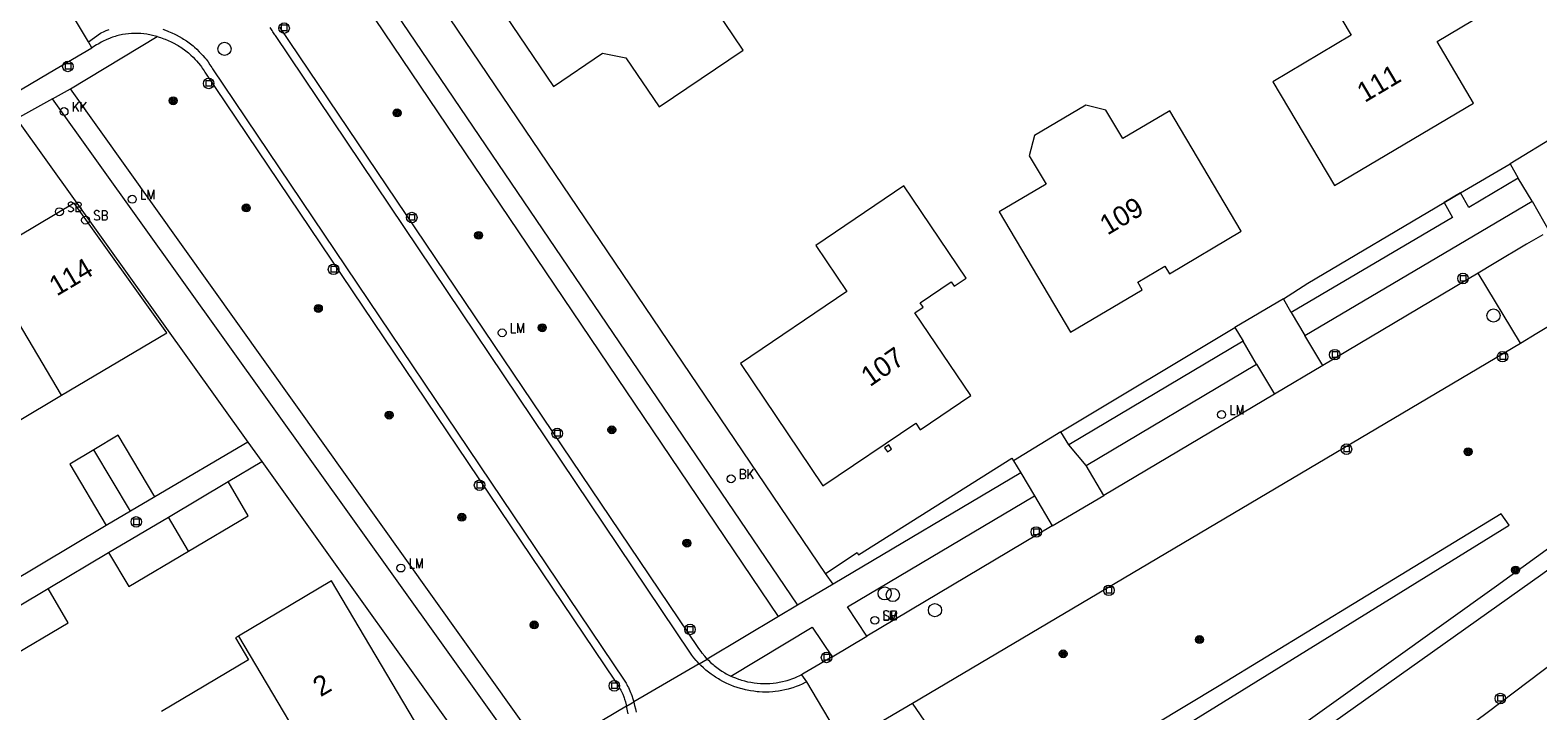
# Model space of a CAD drawing. Header units: metres. Extents: x 138165 to 154469, y 480134 to 494189.
# Tile 791 of 1056: x 145882 to 145977, y 488680 to 488723. Entities that reach past the tile are written whole.
import ezdxf

# ---------------------------------------------------------------- set-up
doc = ezdxf.new("R2010")
doc.units = ezdxf.units.M
doc.header["$LTSCALE"] = 0.001
doc.header["$MEASUREMENT"] = 0
for name, color, linetype, lineweight in [('Level 5', 7, 'Continuous', 0), ('TOP-L-terrein schutting raster hek leuning', 7, 'Continuous', 0), ('TOP-L-topo objecten punt', 7, 'Continuous', 0), ('TOP-L-topo objecten vlak', 7, 'Continuous', 0), ('TOP-T-topo huisnummering naamgeving', 7, 'Continuous', 0)]:
    doc.layers.add(name, color=color, linetype=linetype, lineweight=lineweight)
doc.styles.add('Style-INTL_ISO', font='INTL_ISO.shx')
doc.styles.add('Style-STANDARD', font='STANDARD.shx')

# ---------------------------------------------------------------- blocks, each defined once
blk = doc.blocks.new('24')
at = {"layer": 'TOP-L-topo objecten punt', "color": 7, "linetype": 'Continuous', "lineweight": 0}
for radius in [0.025, 0.0182, 0.0115, 0.005]:
    blk.add_circle((0, 0), radius, dxfattribs=at)
blk = doc.blocks.new('39')
at = {"layer": 'TOP-L-topo objecten punt', "color": 7, "linetype": 'Continuous', "lineweight": 0}
for p, q in [((0.0175, 0.0175), (-0.0175, 0.0175)), ((-0.0175, 0.0175), (-0.0175, -0.0175)), ((0.0175, 0.0175), (0.0175, -0.0175)), ((0.0175, -0.0175), (-0.0175, -0.0175))]:
    blk.add_line(p, q, dxfattribs=at)
blk.add_circle((0, 0), 0.0332, dxfattribs=at)
blk = doc.blocks.new('*U13')
at = {"layer": 'Level 5', "color": 7, "linetype": 'Continuous', "lineweight": 0}
blk.add_circle((0, 0), 0.0415, dxfattribs=at)
blk = doc.blocks.new('150')
at = {"layer": 'Level 5', "color": 7, "linetype": 'Continuous', "lineweight": 0}
blk.add_blockref('*U13', (0, 0), dxfattribs=at)
blk = doc.blocks.new('72')
at = {"layer": 'TOP-L-topo objecten punt', "color": 7, "linetype": 'Continuous', "lineweight": 0}
blk.add_circle((0, 0), 0.025, dxfattribs=at)
at = {"layer": 'TOP-L-topo objecten punt', "color": 7, "linetype": 'Continuous', "lineweight": 0, "style": 'Style-STANDARD'}
blk.add_text('BK', height=0.06, dxfattribs=at).set_placement((0.0483, 0))
blk = doc.blocks.new('16')
at = {"layer": 'TOP-L-topo objecten punt', "color": 7, "linetype": 'Continuous', "lineweight": 0}
blk.add_circle((0, 0), 0.025, dxfattribs=at)
at = {"layer": 'TOP-L-topo objecten punt', "color": 7, "linetype": 'Continuous', "lineweight": 0, "style": 'Style-STANDARD'}
blk.add_text('LM', height=0.06, dxfattribs=at).set_placement((0.0483, 0))
blk = doc.blocks.new('119')
at = {"layer": 'TOP-L-topo objecten punt', "color": 7, "linetype": 'Continuous', "lineweight": 0}
blk.add_circle((0, 0), 0.025, dxfattribs=at)
at = {"layer": 'TOP-L-topo objecten punt', "color": 7, "linetype": 'Continuous', "lineweight": 0, "style": 'Style-STANDARD'}
blk.add_text('KK', height=0.06, dxfattribs=at).set_placement((0.0483, 0))
blk = doc.blocks.new('175')
at = {"layer": 'TOP-L-topo objecten punt', "color": 7, "linetype": 'Continuous', "lineweight": 0}
blk.add_circle((0, 0), 0.025, dxfattribs=at)
at = {"layer": 'TOP-L-topo objecten punt', "color": 7, "linetype": 'Continuous', "lineweight": 0, "style": 'Style-STANDARD'}
blk.add_text('SB', height=0.06, dxfattribs=at).set_placement((0.0483, 0))

msp = doc.modelspace()

# ---------------------------------------------------------------- linework, layer by layer
at = {"layer": 'TOP-L-terrein schutting raster hek leuning', "flags": 128}
msp.add_lwpolyline([(145962.455, 488707.252), (145971.046, 488712.332), (145972.092, 488712.952), (145975.204, 488714.77)], dxfattribs=at)
at = {"layer": 'TOP-L-topo objecten vlak', "flags": 128}
for points in [[(145909.311, 488727.941), (145914.907, 488719.654), (145918.005, 488721.746), (145919.478, 488721.461), (145921.571, 488718.362), (145926.875, 488721.944), (145923.383, 488727.115), (145920.896, 488725.436), (145920.399, 488725.1), (145915.609, 488732.194), (145909.311, 488727.941)], [(145932.063, 488688.972), (145903.651, 488730.938)], [(145969.623, 488731.005), (145966.483, 488729.144), (145962.783, 488726.951), (145965.201, 488722.874), (145960.255, 488719.941), (145964.131, 488713.404), (145972.905, 488718.606), (145970.61, 488722.477), (145973.621, 488724.262), (145969.623, 488731.005)], [(145929.089, 488686.254), (145900.286, 488728.933)], [(145901.393, 488729.591), (145930.3, 488686.975)], [(145885.611, 488722.461), (145883.665, 488725.698)], [(145885.611, 488722.461), (145886.362, 488723.007), (145886.453, 488723.051), (145886.545, 488723.093), (145886.731, 488723.172), (145886.92, 488723.243)], [(145890.291, 488723.257), (145890.56, 488723.159), (145890.659, 488723.121), (145890.855, 488723.039), (145891.047, 488722.95), (145891.142, 488722.902), (145891.33, 488722.803), (145891.513, 488722.696), (145891.603, 488722.64), (145891.78, 488722.523), (145891.867, 488722.462), (145891.953, 488722.399), (145892.037, 488722.335), (145892.202, 488722.202), (145892.283, 488722.133), (145892.441, 488721.99), (145892.593, 488721.842), (145892.739, 488721.688), (145892.81, 488721.61), (145892.947, 488721.448), (145893.014, 488721.365), (145893.142, 488721.196), (145893.263, 488721.022), (145893.378, 488720.843), (145893.426, 488720.764), (145919.38, 488682.249), (145919.487, 488682.062), (145919.538, 488681.967), (145919.587, 488681.871), (145919.634, 488681.774), (145919.723, 488681.578), (145919.765, 488681.479), (145919.805, 488681.379), (145919.843, 488681.278), (145919.913, 488681.074), (145919.973, 488680.881)], [(145924.105, 488683.28), (145923.98, 488683.412), (145923.908, 488683.493), (145923.769, 488683.658), (145923.636, 488683.829), (145923.509, 488684.004), (145897.386, 488722.855), (145897.348, 488722.909), (145897.231, 488723.086), (145897.175, 488723.176), (145897.068, 488723.359)], [(145924.606, 488683.57), (145924.445, 488683.757), (145924.289, 488683.949), (145924.214, 488684.047), (145924.14, 488684.147), (145924.025, 488684.309), (145897.671, 488723.39)], [(145884.471, 488719.505), (145889.926, 488722.791)], [(145885.827, 488722.093), (145885.611, 488722.461)], [(145889.926, 488722.791), (145889.835, 488722.818), (145889.65, 488722.867), (145889.464, 488722.907), (145889.37, 488722.925), (145889.276, 488722.94), (145889.087, 488722.965), (145888.897, 488722.982), (145888.706, 488722.991), (145888.516, 488722.992), (145888.325, 488722.985), (145888.135, 488722.97), (145887.945, 488722.947), (145887.757, 488722.916), (145887.664, 488722.898), (145887.57, 488722.877), (145887.385, 488722.831), (145887.294, 488722.805), (145887.112, 488722.747), (145887.022, 488722.715), (145886.933, 488722.681), (145886.757, 488722.608), (145886.67, 488722.569), (145886.584, 488722.527), (145886.414, 488722.44), (145886.249, 488722.345), (145886.12, 488722.265), (145885.827, 488722.093)], [(145889.926, 488722.791), (145890.06, 488722.754), (145890.156, 488722.725), (145890.252, 488722.694), (145890.347, 488722.661), (145890.441, 488722.626), (145890.627, 488722.551), (145890.811, 488722.468), (145890.901, 488722.424), (145890.99, 488722.378), (145891.166, 488722.281), (145891.253, 488722.23), (145891.338, 488722.177), (145891.423, 488722.123), (145891.506, 488722.067), (145891.669, 488721.95), (145891.749, 488721.889), (145891.828, 488721.826), (145891.905, 488721.762), (145892.056, 488721.629), (145892.201, 488721.49), (145892.341, 488721.346), (145892.408, 488721.272), (145892.539, 488721.119), (145892.664, 488720.962), (145892.724, 488720.881), (145892.782, 488720.799), (145892.839, 488720.716), (145892.894, 488720.632), (145892.947, 488720.547), (145918.8, 488682.19), (145918.895, 488682.06), (145918.944, 488681.987), (145918.992, 488681.913), (145919.038, 488681.838), (145919.125, 488681.685), (145919.166, 488681.608), (145919.205, 488681.529), (145919.278, 488681.369), (145919.343, 488681.205), (145919.373, 488681.123), (145919.401, 488681.039), (145919.451, 488680.871), (145919.494, 488680.7), (145919.512, 488680.614)], [(145815.326, 488680.349), (145883.119, 488720.503), (145885.827, 488722.093)], [(145883.333, 488718.867), (145884.471, 488719.505)], [(145914.392, 488677.573), (145884.471, 488719.505)], [(145883.333, 488718.867), (145881.07, 488717.615)], [(145913.339, 488676.942), (145883.333, 488718.867)], [(145951.739, 488707.314), (145953.451, 488708.329), (145953.732, 488707.856), (145958.252, 488710.536), (145953.754, 488718.123), (145950.795, 488716.369), (145949.737, 488718.154), (145948.469, 488718.478), (145945.227, 488716.556), (145944.903, 488715.288), (145945.961, 488713.503), (145943.002, 488711.748), (145947.5, 488704.161), (145952.02, 488706.841), (145951.739, 488707.314)], [(145881.07, 488717.615), (145895.648, 488697.25)], [(145978.179, 488716.585), (145975.204, 488714.77)], [(145972.092, 488712.952), (145975.204, 488714.77)], [(145975.204, 488714.77), (145975.714, 488713.882)], [(145975.714, 488713.882), (145972.617, 488712.03), (145972.092, 488712.952)], [(145976.609, 488712.422), (145975.714, 488713.882)], [(145940.165, 488707.071), (145940.919, 488707.58), (145937.002, 488713.382), (145931.448, 488709.632), (145933.407, 488706.731), (145926.695, 488702.198), (145931.899, 488694.49), (145937.751, 488698.442), (145938.03, 488698.028), (145941.213, 488700.177), (145937.688, 488705.399), (145938.206, 488705.748), (145938.027, 488706.013), (145939.986, 488707.336), (145940.165, 488707.071)], [(145972.092, 488712.952), (145971.046, 488712.332)], [(145883.903, 488700.193), (145890.543, 488704.13), (145884.699, 488712.29), (145878.803, 488708.795)], [(145960.929, 488706.279), (145962.455, 488707.252), (145971.046, 488712.332)], [(145971.046, 488712.332), (145971.574, 488711.405), (145961.42, 488705.403)], [(145962.27, 488703.963), (145976.609, 488712.422)], [(145976.609, 488712.422), (145977.681, 488710.534)], [(145977.281, 488710.305), (145976.238, 488709.708), (145974.202, 488708.507), (145973.186, 488707.879)], [(145883.903, 488700.193), (145878.803, 488708.795)], [(145973.186, 488707.879), (145963.416, 488702.061)], [(145975.856, 488703.488), (145973.186, 488707.879)], [(145960.929, 488706.279), (145957.854, 488704.466)], [(145961.42, 488705.403), (145960.929, 488706.279)], [(145961.42, 488705.403), (145962.27, 488703.963)], [(145975.856, 488703.488), (145976.886, 488704.104), (145978.824, 488705.268), (145979.837, 488705.896)], [(145946.89, 488697.893), (145957.854, 488704.466)], [(145957.854, 488704.466), (145958.384, 488703.594)], [(145937.538, 488680.789), (145975.856, 488703.488)], [(145958.384, 488703.594), (145947.393, 488697.072)], [(145959.235, 488702.163), (145958.384, 488703.594)], [(145963.416, 488702.061), (145962.27, 488703.963)], [(145948.499, 488695.778), (145959.235, 488702.163)], [(145959.235, 488702.163), (145960.362, 488700.26)], [(145963.416, 488702.061), (145960.362, 488700.26)], [(145878.226, 488696.827), (145883.903, 488700.193)], [(145960.362, 488700.26), (145949.593, 488693.88)], [(145990.558, 488699.912), (145974.361, 488688.173), (145960.77, 488678.467), (145961.259, 488677.601), (145977.276, 488688.966), (145991.121, 488699.126), (145990.558, 488699.912)], [(145889.797, 488693.801), (145887.484, 488697.673), (145885.953, 488696.765)], [(145946.89, 488697.893), (145943.903, 488696.057)], [(145947.393, 488697.072), (145946.89, 488697.893)], [(145885.953, 488696.765), (145884.422, 488695.857), (145886.717, 488691.986)], [(145888.251, 488692.89), (145885.953, 488696.765)], [(145895.648, 488697.25), (145889.797, 488693.801)], [(145895.648, 488697.25), (145896.529, 488696.031)], [(145936.045, 488697.073), (145935.779, 488696.894), (145935.958, 488696.629), (145936.223, 488696.808), (145936.045, 488697.073)], [(145948.499, 488695.778), (145947.393, 488697.072)], [(145894.415, 488694.757), (145896.529, 488696.031)], [(145896.529, 488696.031), (145911.096, 488675.647)], [(145932.063, 488688.972), (145934.065, 488690.298), (145934.148, 488690.151), (145943.805, 488696.234), (145943.903, 488696.057)], [(145943.903, 488696.057), (145944.376, 488695.3)], [(145949.593, 488693.88), (145948.499, 488695.778)], [(145890.641, 488692.52), (145894.415, 488694.757)], [(145891.915, 488690.37), (145895.678, 488692.602), (145894.415, 488694.757)], [(145944.376, 488695.3), (145932.533, 488688.286)], [(145944.376, 488695.3), (145945.227, 488693.851)], [(145889.797, 488693.801), (145888.251, 488692.89)], [(145934.669, 488685.01), (145933.442, 488686.876), (145945.227, 488693.851)], [(145945.227, 488693.851), (145946.353, 488691.962)], [(145946.353, 488691.962), (145949.593, 488693.88)], [(145888.251, 488692.89), (145886.717, 488691.986)], [(145946.573, 488675.703), (145947.116, 488674.694), (145975.16, 488692.011), (145974.653, 488692.73), (145956.872, 488681.879), (145946.573, 488675.703)], [(145886.717, 488691.986), (145878.44, 488687.051)], [(145886.878, 488690.289), (145890.641, 488692.52)], [(145891.915, 488690.37), (145890.641, 488692.52)], [(145946.353, 488691.962), (145934.669, 488685.01)], [(145883.064, 488688.025), (145886.878, 488690.289)], [(145886.878, 488690.289), (145888.153, 488688.139), (145891.915, 488690.37)], [(145932.533, 488688.286), (145932.063, 488688.972)], [(145879.286, 488685.779), (145883.064, 488688.025)], [(145880.563, 488683.624), (145884.326, 488685.856), (145883.064, 488688.025)], [(145901.087, 488674.863), (145905.155, 488677.275), (145904.696, 488678.049), (145906.486, 488679.11), (145900.922, 488688.494), (145895.064, 488685.021)], [(145932.533, 488688.286), (145930.3, 488686.975)], [(145929.089, 488686.254), (145924.606, 488683.57)], [(145930.3, 488686.975), (145929.089, 488686.254)], [(145926.083, 488682.506), (145931.226, 488685.586), (145932.485, 488683.716)], [(145981.441, 488685.99), (145973.767, 488680.189), (145960.574, 488670.392), (145954.748, 488666.109)], [(145895.064, 488685.021), (145894.883, 488684.913), (145895.699, 488683.537), (145890.203, 488680.279)], [(145895.064, 488685.021), (145901.087, 488674.863)], [(145932.485, 488683.716), (145934.669, 488685.01)], [(145924.105, 488683.28), (145919.973, 488680.881)], [(145924.105, 488683.28), (145924.606, 488683.57)], [(145930.858, 488682.131), (145930.788, 488682.094), (145930.598, 488682.002), (145930.405, 488681.917), (145930.209, 488681.84), (145930.011, 488681.77), (145929.91, 488681.738), (145929.708, 488681.679), (145929.504, 488681.628), (145929.298, 488681.585), (145929.09, 488681.55), (145928.881, 488681.523), (145928.734, 488681.51), (145928.518, 488681.499), (145928.41, 488681.496), (145928.194, 488681.496), (145928.086, 488681.499), (145927.87, 488681.512), (145927.762, 488681.521), (145927.654, 488681.532), (145927.547, 488681.545), (145927.333, 488681.577), (145927.121, 488681.617), (145927.015, 488681.64), (145926.805, 488681.692), (145926.701, 488681.721), (145926.494, 488681.784), (145926.29, 488681.855), (145926.088, 488681.934), (145925.988, 488681.976), (145925.791, 488682.065), (145925.598, 488682.162), (145925.408, 488682.266), (145925.315, 488682.32), (145925.131, 488682.435), (145925.041, 488682.494), (145924.864, 488682.618), (145924.691, 488682.749), (145924.524, 488682.886), (145924.442, 488682.957), (145924.362, 488683.029), (145924.205, 488683.178), (145924.105, 488683.28)], [(145924.606, 488683.57), (145924.676, 488683.498), (145924.821, 488683.359), (145924.971, 488683.226), (145925.048, 488683.161), (145925.127, 488683.098), (145925.206, 488683.037), (145925.287, 488682.977), (145925.369, 488682.919), (145925.536, 488682.808), (145925.708, 488682.704), (145925.795, 488682.654), (145925.883, 488682.606), (145926.083, 488682.506)], [(145932.485, 488683.716), (145930.725, 488682.68), (145930.551, 488682.584)], [(145930.551, 488682.584), (145930.373, 488682.494), (145930.283, 488682.452), (145930.1, 488682.374), (145929.914, 488682.303), (145929.82, 488682.27), (145929.63, 488682.211), (145929.534, 488682.184), (145929.341, 488682.136), (145929.243, 488682.114), (145929.146, 488682.095), (145929.048, 488682.078), (145928.949, 488682.063), (145928.752, 488682.038), (145928.553, 488682.022), (145928.454, 488682.016), (145928.354, 488682.013), (145928.155, 488682.013), (145928.056, 488682.015), (145927.956, 488682.02), (145927.758, 488682.035), (145927.56, 488682.059), (145927.462, 488682.073), (145927.363, 488682.09), (145927.168, 488682.129), (145926.975, 488682.176), (145926.783, 488682.231), (145926.688, 488682.261), (145926.594, 488682.293), (145926.408, 488682.363), (145926.224, 488682.44), (145926.083, 488682.506)], [(145930.551, 488682.584), (145930.858, 488682.131)], [(145930.858, 488682.131), (145932.935, 488678.642)], [(145919.512, 488680.614), (145914.392, 488677.573)], [(145919.512, 488680.614), (145919.973, 488680.881)], [(145919.626, 488680.128), (145919.586, 488680.324), (145919.539, 488680.518), (145919.512, 488680.614)], [(145919.973, 488680.881), (145920.005, 488680.764), (145920.031, 488680.66), (145920.079, 488680.45), (145920.118, 488680.238)], [(145935.359, 488679.507), (145937.538, 488680.789)], [(145950.021, 488662.617), (145937.538, 488680.789)]]:
    msp.add_lwpolyline(points, dxfattribs=at)

# ---------------------------------------------------------------- block references
at = {"layer": 'TOP-L-topo objecten punt', "xscale": 10, "yscale": 10, "zscale": 10}
for name, p in [('39', (145897.936, 488723.328)), ('150', (145894.176, 488722.016)), ('39', (145884.31, 488720.91)), ('39', (145893.184, 488719.84)), ('119', (145884.066, 488718.065)), ('24', (145890.944, 488718.752)), ('24', (145905.056, 488717.984)), ('16', (145888.368, 488712.544)), ('175', (145883.772, 488711.756)), ('175', (145885.421, 488711.226)), ('24', (145895.552, 488712)), ('39', (145905.984, 488711.392)), ('24', (145910.192, 488710.272)), ('39', (145901.056, 488708.128)), ('39', (145972.24, 488707.552)), ('24', (145900.096, 488705.664)), ('150', (145974.16, 488705.216)), ('16', (145911.68, 488704.128)), ('24', (145914.208, 488704.448)), ('39', (145964.16, 488702.752)), ('39', (145974.736, 488702.624)), ('16', (145957.024, 488698.976)), ('24', (145904.56, 488698.944)), ('39', (145915.152, 488697.792)), ('24', (145918.592, 488698.016)), ('39', (145964.896, 488696.8)), ('24', (145972.56, 488696.64)), ('39', (145910.256, 488694.528)), ('72', (145926.106, 488694.93)), ('24', (145909.136, 488692.512)), ('39', (145888.619, 488692.215)), ('39', (145945.344, 488691.584)), ('24', (145923.328, 488690.88)), ('16', (145905.296, 488689.312)), ('24', (145975.552, 488689.184)), ('150', (145935.792, 488687.712)), ('150', (145936.304, 488687.616)), ('39', (145949.92, 488687.904)), ('150', (145938.96, 488686.656)), ('175', (145935.168, 488686.016)), ('16', (145935.168, 488686.016)), ('24', (145913.696, 488685.728)), ('39', (145923.52, 488685.44)), ('24', (145955.632, 488684.8)), ('39', (145932.128, 488683.68)), ('24', (145947.04, 488683.904)), ('39', (145918.752, 488681.888)), ('39', (145974.592, 488681.088))]:
    msp.add_blockref(name, p, dxfattribs=at)

# ---------------------------------------------------------------- texts
at = {"layer": 'TOP-T-topo huisnummering naamgeving', "style": 'Style-INTL_ISO'}
for s, rotation, p in [('111', 30.6, (145966.042, 488718.606)), ('109', 30.6, (145949.828, 488710.25)), ('114', 30.6, (145883.609, 488706.412)), ('107', 34.7, (145934.859, 488700.695)), ('2', 30.6, (145900.237, 488681.165))]:
    msp.add_text(s, height=1.25, rotation=rotation, dxfattribs=at).set_placement(p)

doc.saveas('drawing.dxf')
